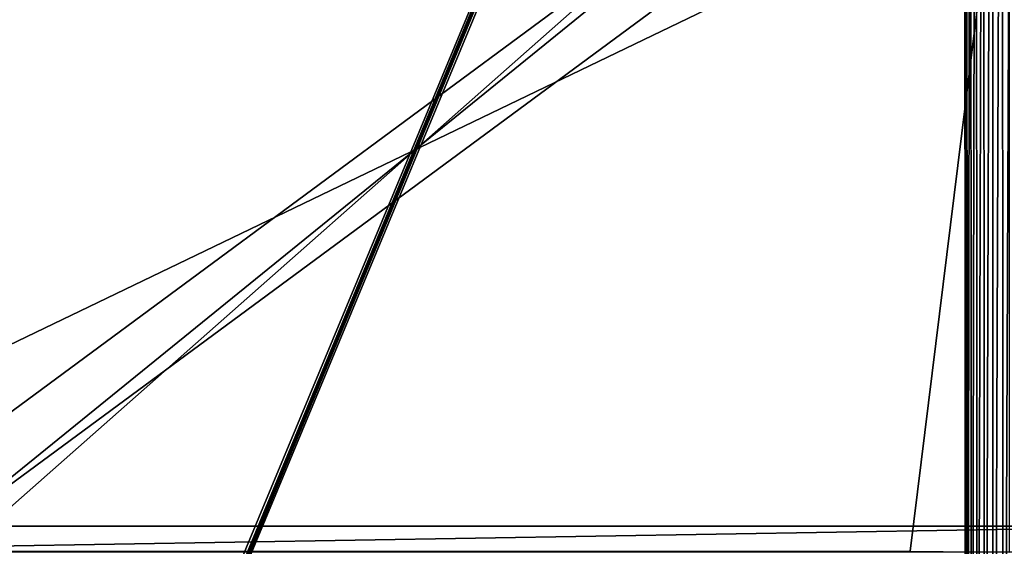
# Model space of a CAD drawing. Header units: metres. Extents: x -206 to 75, y -104 to 104.
# Tile 305 of 656: x -151 to -101, y -20 to 7. Entities that reach past the tile are written whole.
import ezdxf

# ---------------------------------------------------------------- set-up
doc = ezdxf.new("R2010")
doc.units = ezdxf.units.M
doc.layers.add('solid_01_1-CONSUMER_THERM_B_125288', color=7, linetype='CONTINUOUS')

msp = doc.modelspace()

# ---------------------------------------------------------------- linework, layer by layer
at = {"layer": 'solid_01_1-CONSUMER_THERM_B_125288'}
for points in [[(-158.776108, 66.195313), (-102.949013, 67.817345), (-158.757141, -66.251068)], [(-102.949013, 67.817345), (-158.757065, -66.804688), (-158.757141, -66.251068)], [(-102.949013, 67.817345), (-103.148926, 67.301086), (-158.757065, -66.804688)], [(-103.148926, 67.301086), (-103.25058, 66.756882), (-158.757065, -66.804688)], [(-103.25058, 66.756882), (-159.058624, -67.86515), (-158.858719, -67.348892)], [(-103.25058, 66.756882), (-103.250504, 66.203262), (-159.058624, -67.86515)], [(-103.25058, 66.756882), (-158.858719, -67.348892), (-158.757065, -66.804688)], [(-103.250504, 66.203262), (-103.231537, -66.243118), (-159.058624, -67.86515)], [(-103.250504, 66.203262), (-103.148697, 65.659088), (-103.231537, -66.243118)], [(-103.148697, 65.659088), (-103.12989, -65.698914), (-103.231537, -66.243118)], [(-103.148697, 65.659088), (-102.948631, 65.142883), (-103.12989, -65.698914)], [(-102.948631, 65.142883), (-102.92997, -65.182655), (-103.12989, -65.698914)], [(-102.948631, 65.142883), (-102.65712, 64.672234), (-102.92997, -65.182655)], [(-102.65712, 64.672234), (-102.638596, -64.711922), (-102.92997, -65.182655)], [(-102.65712, 64.672234), (-102.284088, 64.263168), (-102.638596, -64.711922)], [(-102.284088, 64.263168), (-102.265686, -64.30275), (-102.638596, -64.711922)], [(-102.284088, 64.263168), (-101.842255, 63.929611), (-102.265686, -64.30275)], [(-101.842255, 63.929611), (-101.823944, -63.969063), (-102.265686, -64.30275)], [(-101.842255, 63.929611), (-101.346649, 63.682919), (-101.823944, -63.969063)], [(-101.346649, 63.682919), (-101.328407, -63.722233), (-101.823944, -63.969063)], [(-101.346649, 63.682919), (-100.814156, 63.531498), (-101.328407, -63.722233)], [(-100.814156, 63.531498), (-100.795959, -63.570656), (-101.328407, -63.722233)], [(-173.500031, -37.518787, 108.5), (-88.500069, 37.481255, 108.5), (-173.500061, 37.481213, 108.5)], [(-173.500031, -37.518787, 108.5), (-88.500031, -37.518745, 108.5), (-88.500069, 37.481255, 108.5)], [(-106.000061, 20.239935, 6), (-156.000061, 20.23991, 6), (-161.000046, -20.318781, 6)], [(-156.000046, -20.277468, 6), (-106.000061, 20.239935, 6), (-161.000046, -20.318781, 6)], [(-156.000046, -20.277468, 6), (-101.000061, 20.281248, 6), (-106.000061, 20.239935, 6)], [(-156.000046, -20.277468, 6), (-106.000038, -20.277443, 6), (-101.000061, 20.281248, 6)], [(-106.000038, -20.277443, 6), (-101.000038, -20.318752, 6), (-101.000061, 20.281248, 6)], [(-170.501846, 18.983009, 63.5), (-91.49826, 18.983047, 63.5), (-170.501831, -19.02058, 63.5)], [(-91.498245, -19.020542, 63.5), (-170.501831, -19.02058, 63.5), (-91.49826, 18.983047, 63.5)], [(-170.501831, -20.31699, 63.5), (-91.498245, -19.020542, 63.5), (-91.498245, -20.316954, 63.5)], [(-170.501831, -20.31699, 63.5), (-170.501831, -19.02058, 63.5), (-91.498245, -19.020542, 63.5)]]:
    msp.add_3dface(points, dxfattribs=at)

doc.saveas('drawing.dxf')
